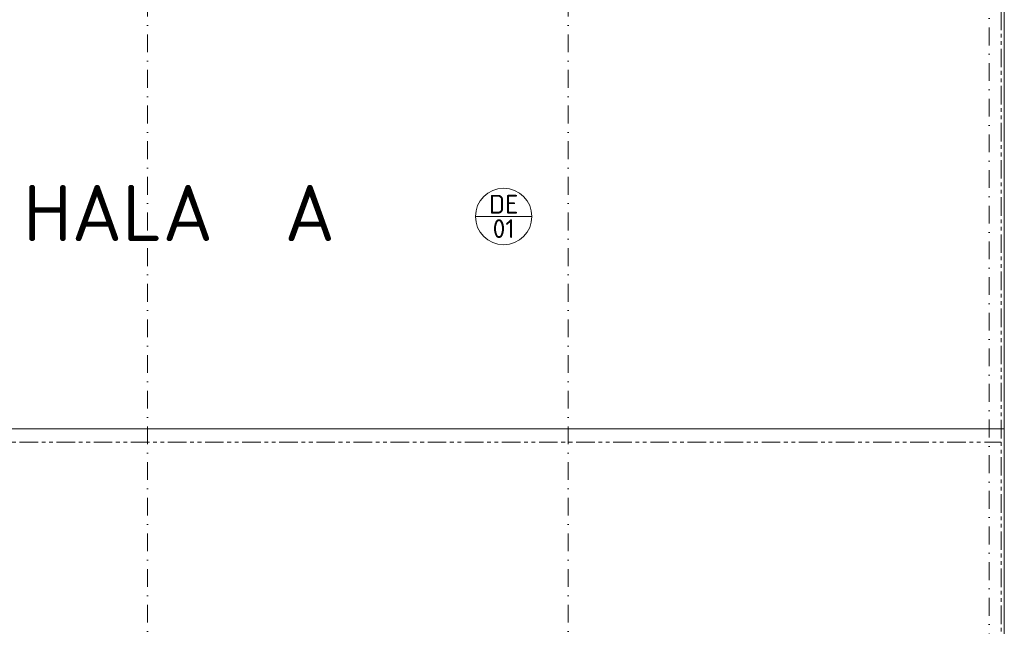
# Model space of a CAD drawing. Header units: millimetres. Extents: x -725694 to 5289369, y -1488057 to 2187451.
# Tile 624 of 656: x 417815 to 438876, y 157478 to 170447. Entities that reach past the tile are written whole.
import ezdxf
from ezdxf.enums import TextEntityAlignment as Align

# ---------------------------------------------------------------- set-up
doc = ezdxf.new("R2010")
doc.units = ezdxf.units.MM
for name, pattern in [('CENTERX2', [101.6, 63.5, -12.7, 12.7, -12.7]), ('DASHDOT', [25.4, 12.7, -6.35, 0, -6.35]), ('PHANTOM2', [31.75, 15.875, -3.175, 3.175, -3.175, 3.175, -3.175])]:
    doc.linetypes.add(name, pattern=pattern)
for name, color, linetype, lineweight in [('A99_N_txt-popis-200', 240, 'Continuous', 5), ('A99_N_znaceni 200', 5, 'Continuous', 5), ('A99_S_kce-demolice', 30, 'Continuous', 20), ('A99_S_kce-pohl', 7, 'Continuous', 5), ('A99_S_osy', 1, 'CENTERX2', 5)]:
    doc.layers.add(name, color=color, linetype=linetype, lineweight=lineweight)
doc.styles.add('A99_popis', font='isocpeur.ttf')
doc.styles.add('ad_popis 100', font='isocpeur.ttf', dxfattribs={"height": 200})

# ---------------------------------------------------------------- blocks, each defined once
blk = doc.blocks.new('*U20')
at = {"color": 0, "linetype": 'ByBlock'}
blk.add_line((-3.02, 0), (3.02, 0), dxfattribs=at)
blk.add_circle((0, 0), 3.02, dxfattribs=at)
at = {"color": 0, "linetype": 'ByBlock', "style": 'A99_popis'}
for tag, p in [('KATEGORIE', (0, 1.31)), ('PRVEK', (0, -1.3))]:
    blk.add_attdef(tag, text='', height=2, dxfattribs=at).set_placement(p, align=Align.MIDDLE_CENTER)

msp = doc.modelspace()

# ---------------------------------------------------------------- linework, layer by layer
at = {"layer": 'A99_S_kce-demolice', "linetype": 'PHANTOM2', "lineweight": 9, "ltscale": 25}
for points in [[(438810, 148792.5), (438810, 183350)], [(307480, 161415), (438810, 161415)]]:
    msp.add_lwpolyline(points, dxfattribs=at)
at = {"layer": 'A99_S_kce-pohl', "linetype": 'Continuous', "ltscale": 25}
msp.add_lwpolyline([(307330, 174440), (299400, 174440), (299400, 148960), (438875.5, 148960), (438875.5, 176350)], dxfattribs=at)
at = {"layer": 'A99_S_kce-pohl', "linetype": 'Continuous'}
msp.add_lwpolyline([(438875.5, 161700), (299400, 161700)], dxfattribs=at)
at = {"layer": 'A99_S_osy', "linetype": 'DASHDOT', "lineweight": 5, "ltscale": 30}
for points in [[(438550, 250300), (438550, 146890)], [(420550, 146890), (420550, 179215)], [(429550, 146890), (429550, 179215)]]:
    msp.add_lwpolyline(points, dxfattribs=at)

# ---------------------------------------------------------------- block references
at = {"layer": 'A99_N_znaceni 200', "xscale": 200, "yscale": 200, "zscale": 200}
msp.add_blockref('*U20', (428167.1, 166239.6), dxfattribs=at).add_auto_attribs({'KATEGORIE': 'DE', 'PRVEK': '01'})

# ---------------------------------------------------------------- texts
at = {"layer": 'A99_N_txt-popis-200', "lineweight": 9, "ltscale": 5, "style": 'ad_popis 100'}
msp.add_text('HALA  A', height=1200, dxfattribs=at).set_placement((417890, 165715))

doc.saveas('drawing.dxf')
